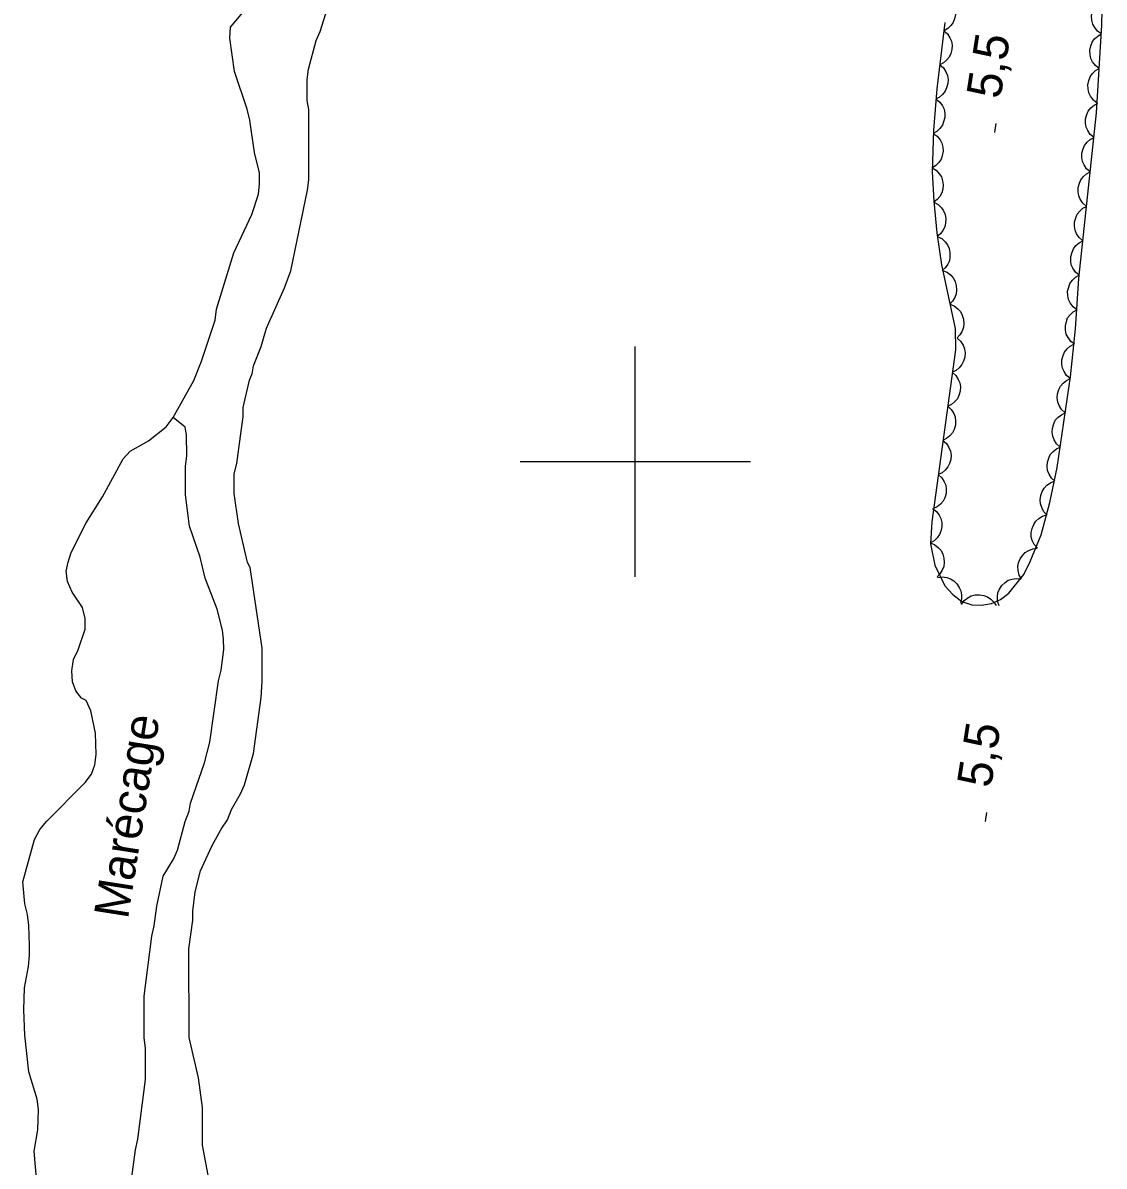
# Model space of a CAD drawing. Extents: x 282461 to 284471, y 5554090 to 5557646.
# Drawn here: x 284146.8 to 284240.7, y 5556538.8 to 5556638.1 of the extents above; entities that cross this region are included whole.
import ezdxf

# ---------------------------------------------------------------- set-up
doc = ezdxf.new("R2010")
doc.units = 0
for name, color, linetype in [('Niveau 1', 7, 'Continuous'), ('Niveau 3', 7, 'Continuous'), ('Niveau 4', 7, 'Continuous'), ('Niveau 44', 7, 'Continuous'), ('Niveau 61', 7, 'Continuous'), ('Niveau 7', 7, 'Continuous')]:
    doc.layers.add(name, color=color, linetype=linetype)

msp = doc.modelspace()

# ---------------------------------------------------------------- linework, layer by layer
at = {"layer": 'Niveau 1'}
msp.add_lwpolyline([(284162.99, 5556537.56), (284162.41, 5556540.61), (284162.4, 5556543.88), (284162.05, 5556546.48), (284161.25, 5556549.98), (284161.23, 5556557.66), (284161.56, 5556560.15), (284161.56, 5556560.94), (284161.78, 5556562.64), (284162.22, 5556564.45), (284163.23, 5556566.6), (284164.02, 5556568.07), (284164.58, 5556568.87), (284164.92, 5556569.77), (284165.71, 5556571.13), (284166.04, 5556571.93), (284166.83, 5556574.64), (284167.49, 5556579.5), (284167.6, 5556580.86), (284167.59, 5556583.8), (284166.55, 5556590.8), (284166.32, 5556591.25), (284165.52, 5556594.63), (284165.17, 5556597.23), (284165.17, 5556598.93), (284165.39, 5556599.83), (284165.72, 5556602.21), (284165.94, 5556603.9), (284165.94, 5556604.69), (284166.5, 5556607.07), (284166.72, 5556607.63), (284166.83, 5556608.31), (284167.51, 5556610.01), (284167.95, 5556611.59), (284169.53, 5556615.1), (284170.09, 5556616.58), (284171.53, 5556623.59), (284171.65, 5556624.49), (284171.63, 5556630.59), (284171.51, 5556631.38), (284171.5, 5556633.19), (284171.61, 5556634.09), (284172.29, 5556636.58), (284172.62, 5556637.38), (284173.41, 5556639.86)], dxfattribs=at)
at = {"layer": 'Niveau 3'}
for p, q in [((284231.23, 5556628.59), (284231.35, 5556629.38)), ((284230.41, 5556568.74), (284230.53, 5556569.53))]:
    msp.add_line(p, q, dxfattribs=at)
at = {"layer": 'Niveau 4'}
msp.add_lwpolyline([(284148.02, 5556537.38), (284147.78, 5556540.1), (284148.11, 5556541.96), (284148.17, 5556543.72), (284148.05, 5556544.62), (284147.31, 5556546.99), (284146.96, 5556550.16), (284146.89, 5556552.36), (284146.94, 5556554.28), (284147.28, 5556556.15), (284147.39, 5556557.11), (284147.39, 5556557.96), (284147.32, 5556559.71), (284147.21, 5556560.67), (284146.98, 5556561.58), (284146.8, 5556563.5), (284147.81, 5556567.18), (284148.26, 5556568.03), (284148.88, 5556568.76), (284152.21, 5556572.12), (284152.77, 5556572.85), (284153.05, 5556573.65), (284153.16, 5556574.55), (284153.1, 5556576.42), (284152.7, 5556578.34), (284152.3, 5556579.24), (284151.9, 5556579.46), (284151.39, 5556580.08), (284151.1, 5556580.87), (284151.04, 5556581.83), (284151.21, 5556582.8), (284151.6, 5556583.65), (284152.22, 5556585.46), (284152.22, 5556586.36), (284151.99, 5556587.32), (284151.08, 5556588.67), (284150.68, 5556589.58), (284150.57, 5556590.48), (284150.73, 5556591.27), (284151.01, 5556592.12), (284152.31, 5556594.67), (284153.71, 5556596.94), (284155.51, 5556600.23), (284156.13, 5556600.91), (284157.71, 5556601.82), (284159.24, 5556603.01), (284159.87, 5556603.84), (284161.66, 5556607.04), (284162.33, 5556608.74), (284163.51, 5556612.3), (284163.62, 5556613.26), (284165.13, 5556618.13), (284166.7, 5556621.47), (284167.26, 5556623.23), (284167.37, 5556624.13), (284167.37, 5556625.1), (284166.91, 5556626.85), (284166.51, 5556629.67), (284166.28, 5556630.63), (284165.19, 5556633.9), (284164.79, 5556636.78), (284164.84, 5556637.74), (284166.36, 5556639.56)], dxfattribs=at)
at = {"layer": 'Niveau 44'}
for points in [[(284228.38, 5556587.86), (284229.24, 5556587.56), (284230.09, 5556587.53), (284230.95, 5556587.68), (284231.74, 5556588.02), (284232.46, 5556588.56), (284233.75, 5556590.2), (284234.31, 5556591.31), (284235.25, 5556593.64), (284236.01, 5556596.44), (284236.64, 5556599.48), (284237.81, 5556607.38), (284238.25, 5556611.54), (284238.53, 5556615.9), (284240.08, 5556630.31), (284240.52, 5556637.91), (284240.73, 5556647.16)], [(284227.01, 5556640.43), (284227.34, 5556640.18), (284227.57, 5556639.85), (284227.73, 5556639.56), (284227.8, 5556639.21), (284227.81, 5556638.85), (284227.73, 5556638.47), (284227.62, 5556638.16), (284227.41, 5556637.88), (284227.15, 5556637.63), (284226.84, 5556637.44)], [(284240.5, 5556637.16), (284240.16, 5556637.4), (284239.91, 5556637.72), (284239.75, 5556638.01), (284239.66, 5556638.35), (284239.64, 5556638.72), (284239.71, 5556639.1), (284239.81, 5556639.41), (284240.01, 5556639.7), (284240.27, 5556639.97), (284240.57, 5556640.16)], [(284226.88, 5556638.16), (284226.21, 5556632.4), (284225.9, 5556628.8), (284225.8, 5556625.19), (284225.93, 5556622.64), (284226.2, 5556619.87), (284226.59, 5556617.09), (284227.78, 5556611.56), (284227.81, 5556609.71), (284225.76, 5556594.77), (284225.65, 5556592.87), (284226.02, 5556591.02), (284226.9, 5556589.21), (284227.58, 5556588.45), (284228.38, 5556587.86)], [(284226.8, 5556637.44), (284227.11, 5556637.17), (284227.33, 5556636.83), (284227.47, 5556636.53), (284227.52, 5556636.18), (284227.51, 5556635.82), (284227.4, 5556635.45), (284227.28, 5556635.15), (284227.05, 5556634.88), (284226.77, 5556634.64), (284226.45, 5556634.47)], [(284240.3, 5556634.16), (284239.97, 5556634.41), (284239.73, 5556634.74), (284239.58, 5556635.03), (284239.51, 5556635.38), (284239.5, 5556635.75), (284239.58, 5556636.12), (284239.69, 5556636.43), (284239.9, 5556636.72), (284240.17, 5556636.97), (284240.48, 5556637.16)], [(284226.45, 5556634.47), (284226.77, 5556634.2), (284226.98, 5556633.86), (284227.12, 5556633.56), (284227.17, 5556633.21), (284227.16, 5556632.84), (284227.05, 5556632.48), (284226.93, 5556632.18), (284226.7, 5556631.91), (284226.42, 5556631.67), (284226.11, 5556631.5)], [(284240.13, 5556631.15), (284239.8, 5556631.41), (284239.56, 5556631.74), (284239.4, 5556632.03), (284239.33, 5556632.38), (284239.32, 5556632.75), (284239.41, 5556633.12), (284239.51, 5556633.43), (284239.72, 5556633.71), (284239.99, 5556633.97), (284240.3, 5556634.16)], [(284226.13, 5556631.5), (284226.46, 5556631.24), (284226.68, 5556630.9), (284226.83, 5556630.61), (284226.89, 5556630.26), (284226.89, 5556629.89), (284226.79, 5556629.52), (284226.68, 5556629.22), (284226.46, 5556628.94), (284226.19, 5556628.69), (284225.88, 5556628.52)], [(284239.85, 5556628.16), (284239.53, 5556628.43), (284239.31, 5556628.77), (284239.17, 5556629.07), (284239.11, 5556629.42), (284239.12, 5556629.79), (284239.23, 5556630.16), (284239.35, 5556630.46), (284239.57, 5556630.74), (284239.85, 5556630.98), (284240.17, 5556631.15)], [(284225.89, 5556628.52), (284226.23, 5556628.28), (284226.48, 5556627.95), (284226.64, 5556627.67), (284226.72, 5556627.33), (284226.74, 5556626.96), (284226.67, 5556626.58), (284226.57, 5556626.27), (284226.37, 5556625.99), (284226.11, 5556625.72), (284225.81, 5556625.53)], [(284239.53, 5556625.17), (284239.21, 5556625.44), (284238.99, 5556625.78), (284238.84, 5556626.08), (284238.79, 5556626.43), (284238.8, 5556626.8), (284238.9, 5556627.17), (284239.02, 5556627.47), (284239.25, 5556627.75), (284239.53, 5556627.99), (284239.85, 5556628.16)], [(284225.78, 5556625.53), (284226.14, 5556625.31), (284226.41, 5556625.01), (284226.6, 5556624.74), (284226.7, 5556624.4), (284226.75, 5556624.04), (284226.71, 5556623.66), (284226.64, 5556623.34), (284226.46, 5556623.04), (284226.22, 5556622.76), (284225.94, 5556622.54)], [(284239.21, 5556622.18), (284238.89, 5556622.45), (284238.66, 5556622.79), (284238.52, 5556623.09), (284238.47, 5556623.44), (284238.48, 5556623.81), (284238.58, 5556624.18), (284238.7, 5556624.48), (284238.93, 5556624.76), (284239.21, 5556625), (284239.53, 5556625.17)], [(284225.94, 5556622.54), (284226.31, 5556622.34), (284226.59, 5556622.05), (284226.79, 5556621.79), (284226.91, 5556621.46), (284226.98, 5556621.1), (284226.95, 5556620.72), (284226.89, 5556620.4), (284226.73, 5556620.09), (284226.51, 5556619.79), (284226.23, 5556619.56)], [(284238.88, 5556619.19), (284238.56, 5556619.46), (284238.34, 5556619.8), (284238.2, 5556620.1), (284238.15, 5556620.45), (284238.16, 5556620.82), (284238.26, 5556621.19), (284238.38, 5556621.49), (284238.61, 5556621.77), (284238.89, 5556622.01), (284239.21, 5556622.18)], [(284226.24, 5556619.57), (284226.62, 5556619.38), (284226.91, 5556619.11), (284227.12, 5556618.85), (284227.26, 5556618.53), (284227.34, 5556618.17), (284227.33, 5556617.79), (284227.29, 5556617.46), (284227.14, 5556617.15), (284226.92, 5556616.84), (284226.66, 5556616.6)], [(284238.56, 5556616.2), (284238.24, 5556616.47), (284238.02, 5556616.81), (284237.88, 5556617.11), (284237.83, 5556617.46), (284237.83, 5556617.83), (284237.94, 5556618.2), (284238.06, 5556618.5), (284238.28, 5556618.78), (284238.57, 5556619.02), (284238.88, 5556619.19)], [(284226.69, 5556616.61), (284227.08, 5556616.45), (284227.4, 5556616.2), (284227.62, 5556615.96), (284227.78, 5556615.65), (284227.89, 5556615.3), (284227.91, 5556614.91), (284227.89, 5556614.59), (284227.76, 5556614.26), (284227.57, 5556613.94), (284227.32, 5556613.69)], [(284238.36, 5556613.2), (284238.03, 5556613.46), (284237.79, 5556613.79), (284237.64, 5556614.08), (284237.57, 5556614.43), (284237.56, 5556614.8), (284237.65, 5556615.17), (284237.76, 5556615.48), (284237.97, 5556615.76), (284238.24, 5556616.02), (284238.55, 5556616.2)], [(284227.32, 5556613.69), (284227.71, 5556613.53), (284228.02, 5556613.28), (284228.25, 5556613.04), (284228.41, 5556612.72), (284228.52, 5556612.37), (284228.54, 5556611.99), (284228.52, 5556611.67), (284228.39, 5556611.34), (284228.2, 5556611.02), (284227.95, 5556610.76)], [(284238.16, 5556610.2), (284237.83, 5556610.45), (284237.6, 5556610.79), (284237.44, 5556611.08), (284237.37, 5556611.43), (284237.37, 5556611.8), (284237.45, 5556612.17), (284237.56, 5556612.48), (284237.78, 5556612.76), (284238.05, 5556613.02), (284238.36, 5556613.2)], [(284227.95, 5556610.73), (284228.26, 5556610.46), (284228.47, 5556610.11), (284228.6, 5556609.81), (284228.65, 5556609.46), (284228.63, 5556609.09), (284228.51, 5556608.73), (284228.38, 5556608.43), (284228.15, 5556608.16), (284227.87, 5556607.93), (284227.54, 5556607.77)], [(284237.79, 5556607.21), (284237.47, 5556607.48), (284237.25, 5556607.82), (284237.11, 5556608.12), (284237.05, 5556608.47), (284237.06, 5556608.84), (284237.17, 5556609.21), (284237.29, 5556609.52), (284237.51, 5556609.79), (284237.79, 5556610.03), (284238.11, 5556610.2)], [(284227.54, 5556607.77), (284227.85, 5556607.49), (284228.06, 5556607.15), (284228.2, 5556606.84), (284228.24, 5556606.5), (284228.22, 5556606.13), (284228.11, 5556605.76), (284227.98, 5556605.46), (284227.74, 5556605.2), (284227.46, 5556604.97), (284227.14, 5556604.81)], [(284237.34, 5556604.24), (284237.04, 5556604.52), (284236.83, 5556604.87), (284236.7, 5556605.18), (284236.66, 5556605.53), (284236.68, 5556605.9), (284236.8, 5556606.26), (284236.93, 5556606.56), (284237.17, 5556606.82), (284237.46, 5556607.06), (284237.79, 5556607.21)], [(284227.14, 5556604.81), (284227.45, 5556604.53), (284227.66, 5556604.18), (284227.79, 5556603.88), (284227.83, 5556603.53), (284227.81, 5556603.16), (284227.7, 5556602.8), (284227.57, 5556602.5), (284227.34, 5556602.24), (284227.05, 5556602), (284226.73, 5556601.84)], [(284236.9, 5556601.26), (284236.6, 5556601.55), (284236.39, 5556601.9), (284236.26, 5556602.2), (284236.22, 5556602.55), (284236.24, 5556602.92), (284236.36, 5556603.29), (284236.49, 5556603.59), (284236.73, 5556603.85), (284237.02, 5556604.08), (284237.34, 5556604.24)], [(284226.73, 5556601.84), (284227.04, 5556601.57), (284227.25, 5556601.22), (284227.38, 5556600.92), (284227.43, 5556600.57), (284227.41, 5556600.2), (284227.29, 5556599.84), (284227.16, 5556599.54), (284226.93, 5556599.27), (284226.65, 5556599.04), (284226.32, 5556598.88)], [(284236.46, 5556598.29), (284236.15, 5556598.57), (284235.95, 5556598.92), (284235.82, 5556599.23), (284235.78, 5556599.58), (284235.8, 5556599.95), (284235.92, 5556600.31), (284236.05, 5556600.61), (284236.29, 5556600.87), (284236.58, 5556601.11), (284236.9, 5556601.26)], [(284226.32, 5556598.88), (284226.63, 5556598.6), (284226.84, 5556598.26), (284226.98, 5556597.95), (284227.02, 5556597.61), (284227, 5556597.24), (284226.89, 5556596.87), (284226.76, 5556596.57), (284226.52, 5556596.31), (284226.24, 5556596.08), (284225.92, 5556595.92)], [(284235.79, 5556595.35), (284235.49, 5556595.65), (284235.31, 5556596.02), (284235.19, 5556596.33), (284235.18, 5556596.68), (284235.22, 5556597.05), (284235.36, 5556597.41), (284235.51, 5556597.7), (284235.76, 5556597.95), (284236.06, 5556598.16), (284236.4, 5556598.3)], [(284225.83, 5556595.93), (284226.16, 5556595.67), (284226.39, 5556595.34), (284226.55, 5556595.05), (284226.62, 5556594.71), (284226.63, 5556594.34), (284226.54, 5556593.97), (284226.44, 5556593.66), (284226.23, 5556593.38), (284225.96, 5556593.12), (284225.65, 5556592.94)], [(284234.93, 5556592.47), (284234.66, 5556592.79), (284234.49, 5556593.16), (284234.4, 5556593.48), (284234.4, 5556593.83), (284234.47, 5556594.19), (284234.63, 5556594.54), (284234.8, 5556594.82), (284235.06, 5556595.06), (284235.38, 5556595.25), (284235.72, 5556595.37)], [(284225.64, 5556592.94), (284226.02, 5556592.78), (284226.33, 5556592.52), (284226.56, 5556592.28), (284226.71, 5556591.96), (284226.81, 5556591.61), (284226.82, 5556591.23), (284226.8, 5556590.9), (284226.67, 5556590.58), (284226.47, 5556590.26), (284226.22, 5556590)], [(284233.54, 5556589.78), (284233.34, 5556590.15), (284233.25, 5556590.55), (284233.22, 5556590.88), (284233.3, 5556591.22), (284233.43, 5556591.57), (284233.66, 5556591.88), (284233.88, 5556592.12), (284234.19, 5556592.29), (284234.54, 5556592.42), (284234.89, 5556592.47)], [(284226.25, 5556589.94), (284226.66, 5556589.99), (284227.06, 5556589.93), (284227.38, 5556589.83), (284227.67, 5556589.64), (284227.94, 5556589.39), (284228.14, 5556589.07), (284228.29, 5556588.77), (284228.34, 5556588.43), (284228.33, 5556588.06), (284228.24, 5556587.71)], [(284231.6, 5556587.47), (284231.47, 5556587.87), (284231.47, 5556588.28), (284231.51, 5556588.61), (284231.65, 5556588.93), (284231.85, 5556589.24), (284232.14, 5556589.5), (284232.4, 5556589.69), (284232.73, 5556589.8), (284233.1, 5556589.86), (284233.46, 5556589.83)], [(284228.33, 5556587.59), (284228.58, 5556587.93), (284228.9, 5556588.18), (284229.19, 5556588.34), (284229.53, 5556588.42), (284229.9, 5556588.44), (284230.28, 5556588.36), (284230.59, 5556588.26), (284230.88, 5556588.05), (284231.14, 5556587.79), (284231.34, 5556587.49)]]:
    msp.add_lwpolyline(points, dxfattribs=at)
at = {"layer": 'Niveau 61'}
for points in [[(284200, 5556590), (284200, 5556610)], [(284190, 5556600), (284210, 5556600)]]:
    msp.add_lwpolyline(points, dxfattribs=at)
at = {"layer": 'Niveau 7'}
msp.add_lwpolyline([(284156.25, 5556537.62), (284156.58, 5556540.22), (284156.8, 5556541.13), (284157.46, 5556546.33), (284157.45, 5556549.05), (284157.34, 5556549.95), (284157.33, 5556553.57), (284157.99, 5556558.77), (284158.21, 5556559.68), (284158.43, 5556561.38), (284158.99, 5556563.98), (284159.89, 5556565.45), (284160.23, 5556566.25), (284160.9, 5556568.74), (284161.24, 5556569.64), (284161.35, 5556570.32), (284162.58, 5556573.83), (284163.03, 5556575.64), (284163.8, 5556580.96), (284164.03, 5556581.87), (284164.25, 5556583.68), (284164.24, 5556584.58), (284164.13, 5556585.37), (284163.67, 5556587.18), (284162.64, 5556589.89), (284162.19, 5556591.69), (284161.27, 5556594.4), (284160.92, 5556597.11), (284160.92, 5556599.6), (284161.03, 5556600.51), (284161.02, 5556602.32), (284160.91, 5556602.99), (284159.87, 5556603.84)], dxfattribs=at)

# ---------------------------------------------------------------- texts
at = {"layer": 'Niveau 3'}
for p in [(284231.71, 5556631.43), (284230.89, 5556571.58)]:
    msp.add_text('5,5  ', height=3, rotation=81.09575, dxfattribs=at).set_placement(p)
at = {"layer": 'Niveau 7'}
msp.add_text('Marécage', height=3, rotation=81.0598, dxfattribs=at).set_placement((284155.92, 5556560.18))

doc.saveas('drawing.dxf')
